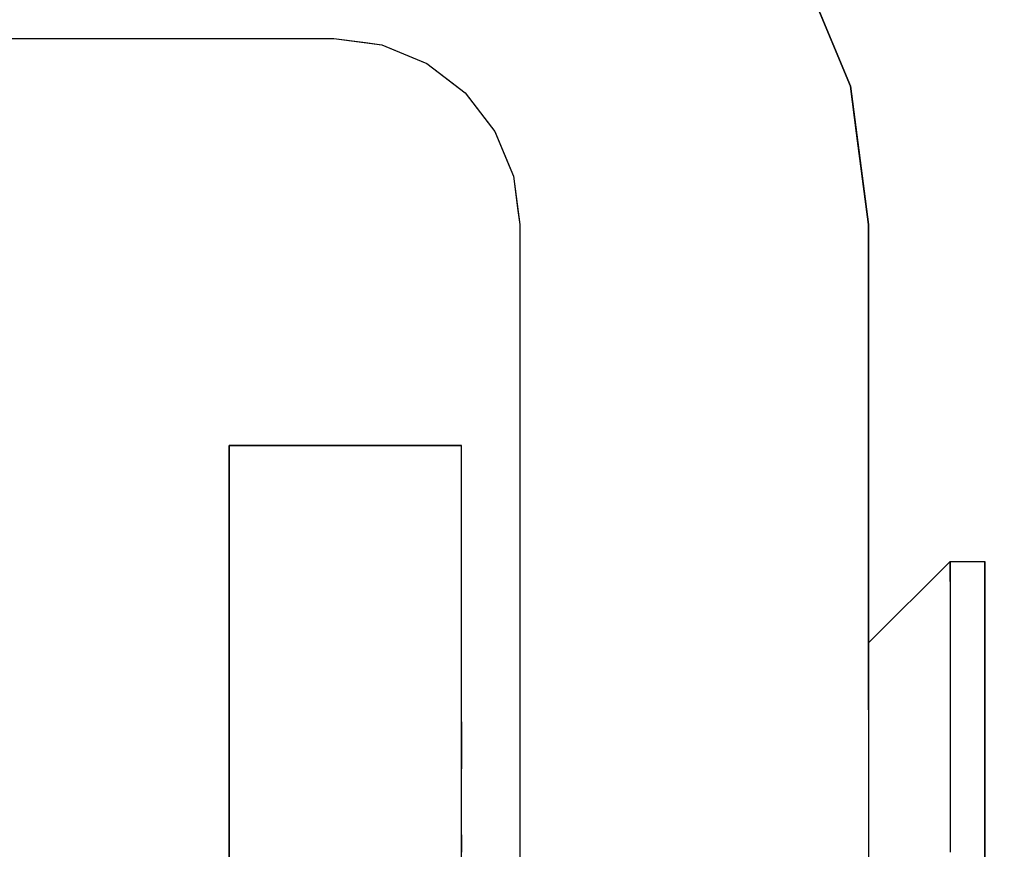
# Model space of a CAD drawing. Extents: x -805 to 3526, y -961 to 1039.
# Tile 341 of 475: x 1259.93272 to 1259.94118, y 36.58485 to 36.59199. Entities that reach past the tile are written whole.
import ezdxf
from ezdxf import colors
from ezdxf.entities.mleader import LeaderData, LeaderLine
from ezdxf.math import Vec2, Vec3

# ---------------------------------------------------------------- set-up
doc = ezdxf.new("R2010")
doc.units = 0
doc.linetypes.add('AUSGEZOGEN', pattern=[2, 1, 1])
doc.layers.get('0').update_dxf_attribs({"color": 251})
doc.layers.add('TTK-B-Bestand', color=252, linetype='Continuous', lineweight=35)
doc.layers.add('TTK-P-Treppe unten', color=12, linetype='Continuous', lineweight=25)
for name, color, linetype in [('TTK-P-Aufzug', 251, 'Continuous'), ('TTK-P-Bahnsteig', 12, 'Continuous'), ('TTK-P-TEXT', 12, 'AUSGEZOGEN'), ('TTK-P-Verm', 251, 'Continuous')]:
    doc.layers.add(name, color=color, linetype=linetype)
doc.styles.add('AKG DIN 6776', font='AKG_DIN67.TTF')
doc.dimstyles.new('TTK', dxfattribs={"dimtxt": 2.5, "dimasz": 2.5, "dimexe": 3.5, "dimexo": 0.1, "dimgap": 1, "dimtad": 1, "dimzin": 0, "dimtxsty": 'AKG DIN 6776', "dimblk": 'OBLIQUE', "dimcen": -0.09, "dimdle": 3, "dimclrd": 256, "dimclre": 256, "dimclrt": 256, "dimadec": 3, "dimazin": 0, "dimtfac": 1, "dimtofl": 0, "dimtmove": 0, "dimatfit": 3, "dimldrblk": 'OBLIQUE', "dimfxl": 7, "dimfxlon": 1, "dimtolj": 1, "dimtzin": 0, "dimlwd": -1, "dimlwe": -1, "dimarcsym": 0})
doc.dimstyles.new('TTK$6', dxfattribs={"dimtxt": 2.5, "dimasz": 2.5, "dimexe": 3.5, "dimexo": 0.1, "dimgap": 1, "dimtad": 1, "dimzin": 0, "dimtxsty": 'AKG DIN 6776', "dimblk": 'OBLIQUE', "dimcen": -0.09, "dimdle": 3, "dimse1": 1, "dimse2": 1, "dimclrd": 256, "dimclre": 256, "dimclrt": 256, "dimadec": 3, "dimazin": 0, "dimtfac": 1, "dimtofl": 0, "dimtmove": 0, "dimatfit": 3, "dimldrblk": 'OBLIQUE', "dimfxl": 7, "dimfxlon": 1, "dimtolj": 1, "dimtzin": 0, "dimlwd": -1, "dimlwe": -1, "dimarcsym": 0})

# ---------------------------------------------------------------- blocks, each defined once
blk = doc.blocks.new('_None')
blk = doc.blocks.new('*D549')
at = {"layer": 'DEFPOINTS', "color": 0}
for p in [(1594.6530132, 36.7397298), (1594.306234, 36.5752356), (8.2233044, 0)]:
    blk.add_point(p, dxfattribs=at)
at = {"layer": 'TTK-B-Bestand', "insert": (1594.1092632, 36.9834798), "char_height": 0.25, "attachment_point": 5, "style": 'AKG DIN 6776'}
blk.add_mtext('\\A1;36,588', dxfattribs=at)
blk = doc.blocks.new('_OBLIQUE')
at = {"color": 0, "linetype": 'ByBlock'}
blk.add_line((-0.5, -0.5), (0.5, 0.5), dxfattribs=at)
blk = doc.blocks.new('*D548')
at = {"layer": 'DEFPOINTS', "color": 0}
for p in [(1585.5365975, 36.7706124), (1585.0458766, 36.6139911), (-0.8681113, 0.0308826)]:
    blk.add_point(p, dxfattribs=at)
at = {"layer": 'TTK-B-Bestand', "insert": (1585.0178475, 37.0143624), "char_height": 0.25, "attachment_point": 5, "style": 'AKG DIN 6776'}
blk.add_mtext('\\A1;36,621', dxfattribs=at)
blk = doc.blocks.new('*D645')
at = {"layer": 'DEFPOINTS', "color": 0}
for p in [(1259.7980848, 39.3455539), (1259.4980848, 36.0331041), (1259.7980848, 36.0331041)]:
    blk.add_point(p, dxfattribs=at)
at = {"layer": 'TTK-P-Verm'}
for p, q in [((1259.4980848, 38.6455539), (1259.4980848, 39.6955539)), ((1259.7980848, 38.6455539), (1259.7980848, 39.6955539)), ((1259.1980848, 39.3455539), (1260.0980848, 39.3455539))]:
    blk.add_line(p, q, dxfattribs=at)
at = {"layer": 'TTK-P-Verm', "xscale": 0.25, "yscale": 0.25, "zscale": 0.25, "rotation": 180}
blk.add_blockref('_OBLIQUE', (1259.4980848, 39.3455539), dxfattribs=at)
at = {"layer": 'TTK-P-Verm', "xscale": 0.25, "yscale": 0.25, "zscale": 0.25}
blk.add_blockref('_OBLIQUE', (1259.7980848, 39.3455539), dxfattribs=at)
at = {"layer": 'TTK-P-Verm', "insert": (1259.6480848, 39.5868799), "char_height": 0.25, "attachment_point": 5, "style": 'AKG DIN 6776', "bg_fill": 3, "box_fill_scale": 1.1, "bg_fill_color": 256, "bg_fill_true_color": 13158600, "bg_fill_transparency": 0}
blk.add_mtext('\\A1;30', dxfattribs=at)
blk = doc.blocks.new('*D644')
at = {"layer": 'DEFPOINTS', "color": 0}
for p in [(1262.4980848, 39.3455539), (1259.7980848, 39.2842772), (1262.4980848, 35.7266206)]:
    blk.add_point(p, dxfattribs=at)
at = {"layer": 'TTK-P-Treppe unten'}
for p, q in [((1259.7980848, 39.2942772), (1259.7980848, 39.6955539)), ((1262.4980848, 38.6455539), (1262.4980848, 39.6955539)), ((1259.4980848, 39.3455539), (1262.7980848, 39.3455539))]:
    blk.add_line(p, q, dxfattribs=at)
at = {"layer": 'TTK-P-Treppe unten', "xscale": 0.25, "yscale": 0.25, "zscale": 0.25, "rotation": 180}
blk.add_blockref('_OBLIQUE', (1259.7980848, 39.3455539), dxfattribs=at)
at = {"layer": 'TTK-P-Treppe unten', "xscale": 0.25, "yscale": 0.25, "zscale": 0.25}
blk.add_blockref('_OBLIQUE', (1262.4980848, 39.3455539), dxfattribs=at)
at = {"layer": 'TTK-P-Treppe unten', "insert": (1261.1480848, 39.5894341), "char_height": 0.25, "attachment_point": 5, "style": 'AKG DIN 6776', "bg_fill": 3, "box_fill_scale": 1.1, "bg_fill_color": 256, "bg_fill_true_color": 13158600, "bg_fill_transparency": 0}
blk.add_mtext('\\A1;2,70', dxfattribs=at)
blk = doc.blocks.new('*D536')
at = {"layer": 'DEFPOINTS', "color": 0}
for p in [(1593.4263869, 36.6522344), (1593.9095111, 36.6522344), (733.0659244, 0.1071266)]:
    blk.add_point(p, dxfattribs=at)
at = {"layer": 'TTK-P-TEXT', "insert": (1594.4537819, 36.8959844), "char_height": 0.25, "attachment_point": 5, "style": 'AKG DIN 6776'}
blk.add_mtext('\\A1;36,589', dxfattribs=at)
blk = doc.blocks.new('STS26_1000_2100 - STS26_1000_2100-V1-41')
for p, q in [((1152.7794, 4956.5906), (1153.2389, 4957.7)), ((1153.2389, 4957.7), (1152.7794, 4956.5906)), ((1152.7794, 4956.5906), (1153.0828, 4957.3231)), ((1157.2226, 4957), (1156.8085, 4956.9455)), ((1157.2226, 4957), (1156.8085, 4956.9455)), ((1157.2226, 4957), (1156.9492, 4956.964)), ((1172.1226, 4957), (1157.2226, 4957)), ((1168.2253, 4957), (1157.2226, 4957)), ((1172.1226, 4957), (1157.2226, 4957)), ((1156.8085, 4956.9455), (1156.4226, 4956.7856)), ((1156.8085, 4956.9455), (1156.4226, 4956.7856)), ((1156.8085, 4956.9455), (1156.5537, 4956.8399)), ((1156.9492, 4956.964), (1156.8085, 4956.9455)), ((1156.5537, 4956.8399), (1156.4226, 4956.7856)), ((1156.4226, 4956.7856), (1156.0912, 4956.5314)), ((1156.4226, 4956.7856), (1156.0912, 4956.5314)), ((1156.4226, 4956.7856), (1156.2038, 4956.6178)), ((1152.6226, 4955.4), (1152.7794, 4956.5906)), ((1152.7794, 4956.5906), (1152.6226, 4955.4)), ((1152.7261, 4956.1861), (1152.7794, 4956.5906)), ((1156.2038, 4956.6178), (1156.0912, 4956.5314)), ((1156.0912, 4956.5314), (1155.837, 4956.2)), ((1156.0912, 4956.5314), (1155.837, 4956.2)), ((1156.0912, 4956.5314), (1155.9234, 4956.3126)), ((1155.9234, 4956.3126), (1155.837, 4956.2)), ((1152.6226, 4955.4), (1152.7261, 4956.1861)), ((1155.837, 4956.2), (1155.6771, 4955.8141)), ((1155.837, 4956.2), (1155.6771, 4955.8141)), ((1155.837, 4956.2), (1155.7314, 4955.9452)), ((1155.7314, 4955.9452), (1155.6771, 4955.8141)), ((1155.6771, 4955.8141), (1155.6226, 4955.4)), ((1155.6771, 4955.8141), (1155.6226, 4955.4)), ((1155.6771, 4955.8141), (1155.6411, 4955.5407)), ((1155.6411, 4955.5407), (1155.6226, 4955.4)), ((1152.6226, 4951.2239), (1152.6226, 4955.4)), ((1152.6226, 4952.9538), (1152.6226, 4955.4)), ((1152.6226, 4955.4), (1152.6226, 4951.2239)), ((1155.6226, 4955.4), (1155.6226, 4951.7307)), ((1155.6226, 4955.4), (1155.6226, 4932)), ((1155.6226, 4955.4), (1155.6226, 4932)), ((1156.1226, 4935.6), (1156.1226, 4953.5)), ((1156.1226, 4951.1218), (1156.1226, 4953.5)), ((1158.1226, 4953.5), (1156.1226, 4953.5)), ((1157.4431, 4953.5), (1156.1226, 4953.5)), ((1156.1226, 4935.6), (1156.1226, 4953.5)), ((1156.1226, 4953.5), (1158.1226, 4953.5)), ((1157.4431, 4953.5), (1158.1226, 4953.5)), ((1158.1226, 4953.5), (1158.1226, 4949.6651)), ((1158.1226, 4953.5), (1158.1226, 4951.1218)), ((1158.1226, 4949.6651), (1158.1226, 4953.5)), ((1152.6226, 4952.5392), (1152.6226, 4952.9538)), ((1152.6226, 4951.9554), (1152.6226, 4952.5392)), ((1151.6226, 4952.3857), (1151.6226, 4952.5)), ((1151.6226, 4952.5), (1151.6226, 4952.3857)), ((1151.6226, 4952.3857), (1151.6226, 4952.5)), ((1151.6226, 4952.5), (1151.6226, 4952.3857)), ((1151.6226, 4952.3857), (1151.6226, 4952.5)), ((1151.6226, 4952.5), (1151.6226, 4952.3857)), ((1151.6226, 4952.3857), (1151.6226, 4952.5)), ((1151.6226, 4952.5), (1151.6226, 4952.3857)), ((1151.6226, 4952.3857), (1151.6226, 4952.5)), ((1151.6226, 4952.5), (1151.6226, 4952.3857)), ((1151.6226, 4952.3857), (1151.6226, 4952.5)), ((1151.6226, 4952.5), (1151.6226, 4952.3857)), ((1151.6226, 4952.3857), (1151.6226, 4952.5)), ((1151.6226, 4952.5), (1151.6226, 4952.3857)), ((1151.6226, 4952.3857), (1151.6226, 4952.5)), ((1151.6226, 4952.5), (1151.6226, 4952.3857)), ((1151.6226, 4952.3857), (1151.6226, 4952.5)), ((1151.6226, 4952.5), (1151.6226, 4952.3857)), ((1151.6226, 4952.3857), (1151.6226, 4952.5)), ((1151.6226, 4952.5), (1151.6226, 4952.3857)), ((1151.6226, 4952.3857), (1151.6226, 4952.5)), ((1151.6226, 4952.5), (1151.6226, 4952.3857)), ((1151.6226, 4952.3857), (1151.6226, 4952.5)), ((1151.6226, 4952.5), (1151.6226, 4952.3857)), ((1151.6226, 4952.3857), (1151.6226, 4952.5)), ((1151.6226, 4952.5), (1151.6226, 4952.3857)), ((1151.6226, 4952.3857), (1151.6226, 4952.5)), ((1151.6226, 4952.5), (1151.6226, 4952.3857)), ((1151.6226, 4952.3857), (1151.6226, 4952.5)), ((1151.6226, 4952.5), (1151.6226, 4952.3857)), ((1151.6226, 4952.3857), (1151.6226, 4952.5)), ((1151.6226, 4952.5), (1151.6226, 4952.3857)), ((1151.9226, 4952.5), (1151.6226, 4952.5)), ((1151.9226, 4952.5), (1151.6226, 4952.5)), ((1151.9226, 4952.5), (1151.6226, 4952.5)), ((1151.9226, 4952.5), (1151.6226, 4952.5)), ((1151.9226, 4952.5), (1151.6226, 4952.5)), ((1151.9226, 4952.5), (1151.6226, 4952.5)), ((1151.9226, 4952.5), (1151.6226, 4952.5)), ((1151.9226, 4952.5), (1151.6226, 4952.5)), ((1151.9226, 4952.3296), (1151.9226, 4952.5)), ((1151.9226, 4952.5), (1151.9226, 4952.3296)), ((1151.9226, 4952.3296), (1151.9226, 4952.5)), ((1151.9226, 4952.5), (1151.9226, 4952.3296)), ((1151.9226, 4952.3296), (1151.9226, 4952.5)), ((1151.9226, 4952.5), (1151.9226, 4952.3296)), ((1151.9226, 4952.3296), (1151.9226, 4952.5)), ((1151.9226, 4952.5), (1151.9226, 4952.3296)), ((1151.9226, 4952.3296), (1151.9226, 4952.5)), ((1151.9226, 4952.5), (1151.9226, 4952.3296)), ((1151.9226, 4952.3296), (1151.9226, 4952.5)), ((1151.9226, 4952.5), (1151.9226, 4952.3296)), ((1151.9226, 4952.3296), (1151.9226, 4952.5)), ((1151.9226, 4952.5), (1151.9226, 4952.3296)), ((1151.9226, 4952.3296), (1151.9226, 4952.5)), ((1151.9226, 4952.5), (1151.9226, 4952.3296)), ((1151.9226, 4952.3296), (1151.9226, 4952.5)), ((1151.9226, 4952.5), (1151.9226, 4952.3296)), ((1151.9226, 4952.3296), (1151.9226, 4952.5)), ((1151.9226, 4952.5), (1151.9226, 4952.3296)), ((1151.9226, 4952.3296), (1151.9226, 4952.5)), ((1151.9226, 4952.5), (1151.9226, 4952.3296)), ((1151.9226, 4952.3296), (1151.9226, 4952.5)), ((1151.9226, 4952.5), (1151.9226, 4952.3296)), ((1151.9226, 4952.3296), (1151.9226, 4952.5)), ((1151.9226, 4952.5), (1151.9226, 4952.3296)), ((1151.9226, 4952.3296), (1151.9226, 4952.5)), ((1151.9226, 4952.5), (1151.9226, 4952.3296)), ((1151.9226, 4952.3296), (1151.9226, 4952.5)), ((1151.9226, 4952.5), (1151.9226, 4952.3296)), ((1151.9226, 4952.3296), (1151.9226, 4952.5)), ((1151.9226, 4952.5), (1151.9226, 4952.3296)), ((1151.9226, 4952.5), (1152.6226, 4951.8)), ((1151.9226, 4952.5), (1152.6226, 4951.8)), ((1151.9226, 4952.5), (1152.6226, 4951.8)), ((1151.9226, 4952.5), (1152.6226, 4951.8)), ((1151.9226, 4952.5), (1152.6226, 4951.8)), ((1151.9226, 4952.5), (1152.6226, 4951.8)), ((1151.9226, 4952.5), (1152.6226, 4951.8)), ((1151.9226, 4952.5), (1152.6226, 4951.8)), ((1151.6226, 4952.0479), (1151.6226, 4952.3857)), ((1151.6226, 4952.3857), (1151.6226, 4952.0479)), ((1151.6226, 4952.0479), (1151.6226, 4952.3857)), ((1151.6226, 4952.3857), (1151.6226, 4952.0479)), ((1151.6226, 4952.0479), (1151.6226, 4952.3857)), ((1151.6226, 4952.3857), (1151.6226, 4952.0479)), ((1151.6226, 4952.0479), (1151.6226, 4952.3857)), ((1151.6226, 4952.3857), (1151.6226, 4952.0479)), ((1151.6226, 4952.0479), (1151.6226, 4952.3857)), ((1151.6226, 4952.3857), (1151.6226, 4952.0479)), ((1151.6226, 4952.0479), (1151.6226, 4952.3857)), ((1151.6226, 4952.3857), (1151.6226, 4952.0479)), ((1151.6226, 4952.0479), (1151.6226, 4952.3857)), ((1151.6226, 4952.3857), (1151.6226, 4952.0479)), ((1151.6226, 4952.0479), (1151.6226, 4952.3857)), ((1151.6226, 4952.3857), (1151.6226, 4952.0479)), ((1151.6226, 4952.0479), (1151.6226, 4952.3857)), ((1151.6226, 4952.3857), (1151.6226, 4952.0479)), ((1151.6226, 4952.0479), (1151.6226, 4952.3857)), ((1151.6226, 4952.3857), (1151.6226, 4952.0479)), ((1151.6226, 4952.0479), (1151.6226, 4952.3857)), ((1151.6226, 4952.3857), (1151.6226, 4952.0479)), ((1151.6226, 4952.0479), (1151.6226, 4952.3857)), ((1151.6226, 4952.3857), (1151.6226, 4952.0479)), ((1151.6226, 4952.0479), (1151.6226, 4952.3857)), ((1151.6226, 4952.3857), (1151.6226, 4952.0479)), ((1151.6226, 4952.0479), (1151.6226, 4952.3857)), ((1151.6226, 4952.3857), (1151.6226, 4952.0479)), ((1151.6226, 4952.0479), (1151.6226, 4952.3857)), ((1151.6226, 4952.3857), (1151.6226, 4952.0479)), ((1151.6226, 4952.0479), (1151.6226, 4952.3857)), ((1151.6226, 4952.3857), (1151.6226, 4952.0479)), ((1151.9226, 4952.3296), (1151.9226, 4951.8301)), ((1151.9226, 4952.3296), (1151.9226, 4951.8301)), ((1151.6226, 4951.5021), (1151.6226, 4952.0479)), ((1151.6226, 4952.0479), (1151.6226, 4951.5021)), ((1151.6226, 4951.5021), (1151.6226, 4952.0479)), ((1151.6226, 4952.0479), (1151.6226, 4951.5021)), ((1151.6226, 4951.5021), (1151.6226, 4952.0479)), ((1151.6226, 4952.0479), (1151.6226, 4951.5021)), ((1151.6226, 4951.5021), (1151.6226, 4952.0479)), ((1151.6226, 4952.0479), (1151.6226, 4951.5021)), ((1151.6226, 4951.5021), (1151.6226, 4952.0479)), ((1151.6226, 4952.0479), (1151.6226, 4951.5021)), ((1151.6226, 4951.5021), (1151.6226, 4952.0479)), ((1151.6226, 4952.0479), (1151.6226, 4951.5021)), ((1151.6226, 4951.5021), (1151.6226, 4952.0479)), ((1151.6226, 4952.0479), (1151.6226, 4951.5021)), ((1151.6226, 4951.5021), (1151.6226, 4952.0479)), ((1151.6226, 4952.0479), (1151.6226, 4951.5021)), ((1151.6226, 4951.5021), (1151.6226, 4952.0479)), ((1151.6226, 4952.0479), (1151.6226, 4951.5021)), ((1151.6226, 4951.5021), (1151.6226, 4952.0479)), ((1151.6226, 4952.0479), (1151.6226, 4951.5021)), ((1151.6226, 4951.5021), (1151.6226, 4952.0479)), ((1151.6226, 4952.0479), (1151.6226, 4951.5021)), ((1151.6226, 4951.5021), (1151.6226, 4952.0479)), ((1151.6226, 4952.0479), (1151.6226, 4951.5021)), ((1151.6226, 4951.5021), (1151.6226, 4952.0479)), ((1151.6226, 4952.0479), (1151.6226, 4951.5021)), ((1151.6226, 4951.5021), (1151.6226, 4952.0479)), ((1151.6226, 4952.0479), (1151.6226, 4951.5021)), ((1151.6226, 4951.5021), (1151.6226, 4952.0479)), ((1151.6226, 4952.0479), (1151.6226, 4951.5021)), ((1151.6226, 4951.5021), (1151.6226, 4952.0479)), ((1151.6226, 4952.0479), (1151.6226, 4951.5021)), ((1152.6226, 4951.9554), (1152.6226, 4951.8)), ((1151.9226, 4951.8301), (1151.9226, 4951.0355)), ((1151.9226, 4951.8301), (1151.9226, 4951.0355)), ((1152.6226, 4951.6836), (1152.6226, 4951.8)), ((1152.6226, 4951.6836), (1152.6226, 4951.6535)), ((1155.6226, 4951.7307), (1155.6226, 4951.1088)), ((1152.6226, 4951.2239), (1152.6226, 4951.6535)), ((1152.6226, 4951.2239), (1152.6226, 4951.6535)), ((1152.6226, 4951.6535), (1152.6226, 4951.2239)), ((1152.6226, 4951.6535), (1152.6226, 4951.2239)), ((1152.6226, 4951.2239), (1152.6226, 4951.6535)), ((1152.6226, 4951.2239), (1152.6226, 4951.6535)), ((1152.6226, 4951.2239), (1152.6226, 4951.6535)), ((1152.6226, 4951.2239), (1152.6226, 4951.6535)), ((1152.6226, 4951.6535), (1152.6226, 4951.2239)), ((1152.6226, 4951.6535), (1152.6226, 4951.2239)), ((1152.6226, 4951.6535), (1152.6226, 4951.2239)), ((1152.6226, 4951.6535), (1152.6226, 4951.2239)), ((1152.6226, 4951.6535), (1152.6226, 4951.2239)), ((1152.6226, 4951.6535), (1152.6226, 4951.2239)), ((1152.6226, 4951.6535), (1152.6226, 4951.2239)), ((1152.6226, 4951.6535), (1152.6226, 4951.3105)), ((1152.6226, 4951.6535), (1152.6226, 4951.2239)), ((1152.6226, 4951.2239), (1152.6226, 4951.6535)), ((1152.6226, 4951.6535), (1152.6226, 4951.2239)), ((1152.6226, 4951.2239), (1152.6226, 4951.6535)), ((1152.6226, 4951.6535), (1152.6226, 4951.2239)), ((1152.6226, 4951.2239), (1152.6226, 4951.6535)), ((1152.6226, 4951.6535), (1152.6226, 4951.2239)), ((1152.6226, 4951.2239), (1152.6226, 4951.6535)), ((1152.6226, 4951.6535), (1152.6226, 4951.2239)), ((1152.6226, 4951.2239), (1152.6226, 4951.6535)), ((1152.6226, 4951.6535), (1152.6226, 4951.2239)), ((1152.6226, 4951.2239), (1152.6226, 4951.6535)), ((1152.6226, 4951.6535), (1152.6226, 4951.2239)), ((1152.6226, 4951.2239), (1152.6226, 4951.6535)), ((1152.6226, 4951.6535), (1152.6226, 4951.2239)), ((1152.6226, 4951.2239), (1152.6226, 4951.6535)), ((1152.6226, 4951.6535), (1152.6226, 4951.2239)), ((1151.6226, 4950.7733), (1151.6226, 4951.5021)), ((1151.6226, 4951.5021), (1151.6226, 4950.7733)), ((1151.6226, 4950.7733), (1151.6226, 4951.5021)), ((1151.6226, 4951.5021), (1151.6226, 4950.7733)), ((1151.6226, 4950.7733), (1151.6226, 4951.5021)), ((1151.6226, 4951.5021), (1151.6226, 4950.7733)), ((1151.6226, 4950.7733), (1151.6226, 4951.5021)), ((1151.6226, 4951.5021), (1151.6226, 4950.7733)), ((1151.6226, 4950.7733), (1151.6226, 4951.5021)), ((1151.6226, 4951.5021), (1151.6226, 4950.7733)), ((1151.6226, 4950.7733), (1151.6226, 4951.5021)), ((1151.6226, 4951.5021), (1151.6226, 4950.7733)), ((1151.6226, 4950.7733), (1151.6226, 4951.5021)), ((1151.6226, 4951.5021), (1151.6226, 4950.7733)), ((1151.6226, 4950.7733), (1151.6226, 4951.5021)), ((1151.6226, 4951.5021), (1151.6226, 4950.7733)), ((1151.6226, 4950.7733), (1151.6226, 4951.5021)), ((1151.6226, 4951.5021), (1151.6226, 4950.7733)), ((1151.6226, 4950.7733), (1151.6226, 4951.5021)), ((1151.6226, 4951.5021), (1151.6226, 4950.7733)), ((1151.6226, 4950.7733), (1151.6226, 4951.5021)), ((1151.6226, 4951.5021), (1151.6226, 4950.7733)), ((1151.6226, 4950.7733), (1151.6226, 4951.5021)), ((1151.6226, 4951.5021), (1151.6226, 4950.7733)), ((1151.6226, 4950.7733), (1151.6226, 4951.5021)), ((1151.6226, 4951.5021), (1151.6226, 4950.7733)), ((1151.6226, 4950.7733), (1151.6226, 4951.5021)), ((1151.6226, 4951.5021), (1151.6226, 4950.7733)), ((1151.6226, 4950.7733), (1151.6226, 4951.5021)), ((1151.6226, 4951.5021), (1151.6226, 4950.7733)), ((1151.6226, 4950.7733), (1151.6226, 4951.5021)), ((1151.6226, 4951.5021), (1151.6226, 4950.7733)), ((1152.6226, 4951.3105), (1152.6226, 4951.2239)), ((1152.6226, 4951.2239), (1152.6226, 4950.5406)), ((1152.6226, 4951.2239), (1152.6226, 4950.6759)), ((1152.6226, 4951.2239), (1152.6226, 4950.5406)), ((1155.6226, 4951.1088), (1155.6226, 4950.233)), ((1156.1226, 4951.1218), (1156.1226, 4950.7187)), ((1158.1226, 4951.1218), (1158.1226, 4950.7187)), ((1151.9226, 4951.0355), (1151.9226, 4950)), ((1151.9226, 4951.0355), (1151.9226, 4950)), ((1151.6226, 4950.0505), (1151.6226, 4950.7733)), ((1151.6226, 4950.7733), (1151.6226, 4950.0505)), ((1151.6226, 4950.0505), (1151.6226, 4950.7733)), ((1151.6226, 4950.7733), (1151.6226, 4950.0505)), ((1151.6226, 4950.0505), (1151.6226, 4950.7733)), ((1151.6226, 4950.7733), (1151.6226, 4950.0505)), ((1151.6226, 4950.0505), (1151.6226, 4950.7733)), ((1151.6226, 4950.7733), (1151.6226, 4950.0505)), ((1151.6226, 4950.0505), (1151.6226, 4950.7733)), ((1151.6226, 4950.7733), (1151.6226, 4950.0505)), ((1151.6226, 4950.0505), (1151.6226, 4950.7733)), ((1151.6226, 4950.7733), (1151.6226, 4950.0505)), ((1151.6226, 4950.0505), (1151.6226, 4950.7733)), ((1151.6226, 4950.7733), (1151.6226, 4950.0505)), ((1151.6226, 4950.0505), (1151.6226, 4950.7733)), ((1151.6226, 4950.7733), (1151.6226, 4950.0505)), ((1151.6226, 4950.0505), (1151.6226, 4950.7733)), ((1151.6226, 4950.7733), (1151.6226, 4950.0505)), ((1151.6226, 4950.0505), (1151.6226, 4950.7733)), ((1151.6226, 4950.7733), (1151.6226, 4950.0505)), ((1151.6226, 4950.0505), (1151.6226, 4950.7733)), ((1151.6226, 4950.7733), (1151.6226, 4950.0505)), ((1151.6226, 4950.0505), (1151.6226, 4950.7733)), ((1151.6226, 4950.7733), (1151.6226, 4950.0505)), ((1151.6226, 4950.0505), (1151.6226, 4950.7733)), ((1151.6226, 4950.7733), (1151.6226, 4950.0505)), ((1151.6226, 4950.0505), (1151.6226, 4950.7733)), ((1151.6226, 4950.7733), (1151.6226, 4950.0505)), ((1151.6226, 4950.0505), (1151.6226, 4950.7733)), ((1151.6226, 4950.7733), (1151.6226, 4950.0505)), ((1151.6226, 4950.0505), (1151.6226, 4950.7733)), ((1151.6226, 4950.7733), (1151.6226, 4950.0505)), ((1152.6226, 4950.6759), (1152.6226, 4950.5406)), ((1156.1226, 4950.151), (1156.1226, 4950.7187)), ((1158.1226, 4950.7187), (1158.1226, 4950.151)), ((1152.6226, 4950.5406), (1152.6226, 4949.65)), ((1152.6226, 4950.5406), (1152.6226, 4949.8241)), ((1152.6226, 4950.5406), (1152.6226, 4949.65)), ((1155.6226, 4950.233), (1155.6226, 4950)), ((1156.1226, 4950.151), (1156.1226, 4950)), ((1158.1226, 4950.151), (1158.1226, 4950)), ((1151.6226, 4949.2467), (1151.6226, 4950.0505)), ((1151.6226, 4950.0505), (1151.6226, 4949.2467)), ((1151.6226, 4949.2467), (1151.6226, 4950.0505)), ((1151.6226, 4950.0505), (1151.6226, 4949.2467)), ((1151.6226, 4949.2467), (1151.6226, 4950.0505)), ((1151.6226, 4950.0505), (1151.6226, 4949.2467)), ((1151.6226, 4949.2467), (1151.6226, 4950.0505)), ((1151.6226, 4950.0505), (1151.6226, 4949.2467)), ((1151.6226, 4949.2467), (1151.6226, 4950.0505)), ((1151.6226, 4950.0505), (1151.6226, 4949.2467)), ((1151.6226, 4949.2467), (1151.6226, 4950.0505)), ((1151.6226, 4950.0505), (1151.6226, 4949.2467)), ((1151.6226, 4949.2467), (1151.6226, 4950.0505)), ((1151.6226, 4950.0505), (1151.6226, 4949.2467)), ((1151.6226, 4949.2467), (1151.6226, 4950.0505)), ((1151.6226, 4950.0505), (1151.6226, 4949.2467)), ((1151.6226, 4949.2467), (1151.6226, 4950.0505)), ((1151.6226, 4950.0505), (1151.6226, 4949.2467)), ((1151.6226, 4949.2467), (1151.6226, 4950.0505)), ((1151.6226, 4950.0505), (1151.6226, 4949.2467)), ((1151.6226, 4949.2467), (1151.6226, 4950.0505)), ((1151.6226, 4950.0505), (1151.6226, 4949.2467)), ((1151.6226, 4949.2467), (1151.6226, 4950.0505)), ((1151.6226, 4950.0505), (1151.6226, 4949.2467)), ((1151.6226, 4949.2467), (1151.6226, 4950.0505)), ((1151.6226, 4950.0505), (1151.6226, 4949.2467)), ((1151.6226, 4949.2467), (1151.6226, 4950.0505)), ((1151.6226, 4950.0505), (1151.6226, 4949.2467)), ((1151.6226, 4949.2467), (1151.6226, 4950.0505)), ((1151.6226, 4950.0505), (1151.6226, 4949.2467)), ((1151.6226, 4949.2467), (1151.6226, 4950.0505)), ((1151.6226, 4950.0505), (1151.6226, 4949.2467))]:
    blk.add_line(p, q)

msp = doc.modelspace()

# ---------------------------------------------------------------- block references
at = {"layer": 'TTK-P-Aufzug', "color": 251, "xscale": -0.001, "yscale": 0.001, "zscale": 0.001}
msp.add_blockref('STS26_1000_2100 - STS26_1000_2100-V1-41', (1261.0926388, 31.6348294), dxfattribs=at)

# ---------------------------------------------------------------- dimensions: what is measured, and where the dimension line sits
at = {"layer": 'TTK-B-Bestand', "color": 251}
for feature_location, offset, origin, text, picture, middle in [((1585.0458766, 36.6139911), (0.4460801, 0.1575566), (-0.8681113, 0.0308826), '36,621', '*D548', (1585.0178475, 37.0143624)), ((1594.306234, 36.5752356), (0.2946563, 0.1655779), (8.2233044, 0), '36,588', '*D549', (1594.1092632, 36.9834798))]:
    dim = msp.add_ordinate_dim(feature_location=feature_location, offset=offset, dtype=0, origin=origin, text=text, dimstyle='TTK$6', override={"dimscale": 0, "dimdec": 3, "dimtmove": 1, "dimfxlon": 0}, dxfattribs=at)
    dim.commit()
    dim.dimension.update_dxf_attribs({"geometry": picture, "text_midpoint": middle})

# ---------------------------------------------------------------- leaders
at = {"layer": 'TTK-P-TEXT', "color": 251}
ml = msp.add_multileader_mtext('Standard', dxfattribs=at)
ml.set_content('\\A1;Bodenaustausch\\PFSS-Material nach ZTV SoB-StB20\\Pder Körnung 0/32 bis 0/45', color=256, style='AKG DIN 6776')
ml.set_leader_properties(color=162)
ml.set_arrow_properties(name='NONE')
ml.build(insert=Vec2(0, 0))
ml.multileader.update_dxf_attribs({"dogleg_length": 3, "arrow_head_size": 0.3, "scale": 0.1})
ctx = ml.context
ctx.base_point, ctx.scale, ctx.char_height, ctx.arrow_head_size, ctx.landing_gap_size, ctx.plane_origin = Vec3(1257.3109518, 38.9464859), 0.1, 0.25, 0.3, 0.1, Vec3(1256.0165984, 38.3854632)
notes = []
notes.append((ctx, [(0, (1, 1, 0), (1257.0109518, 38.9821154), (1, 0), 0.3, [(0, [(1256.0165984, 38.3854632)], 0, [])])]))
ctx.mtext.insert, ctx.mtext.flow_direction = Vec3(1257.4109518, 39.1071154), 5
for ctx, leaders in notes:
    for number, flags, end, landing, length, lines in leaders:
        leader = LeaderData()
        leader.index, (leader.has_last_leader_line, leader.has_dogleg_vector, leader.attachment_direction) = number, flags
        leader.last_leader_point, leader.dogleg_vector, leader.dogleg_length = Vec3(end), Vec3(landing), length
        for number, points, colour, breaks in lines:
            line = LeaderLine()
            line.index, line.vertices, line.color, line.breaks = number, Vec3.list(points), colors.encode_raw_color(colour), breaks
            leader.lines.append(line)
        ctx.leaders.append(leader)

# ---------------------------------------------------------------- next in the draw order: dimensions: what is measured, and where the dimension line sits
at = {"layer": 'TTK-P-Verm', "color": 251}
dim = msp.add_linear_dim(base=(1259.7980848, 39.3455539), p1=(1259.4980848, 36.0331041), p2=(1259.7980848, 36.0331041), dimstyle='TTK', override={"dimscale": 0, "dimdec": 0, "dimlfac": 100, "dimtmove": 2, "dimtfill": 1}, dxfattribs=at)
dim.commit()
dim.dimension.update_dxf_attribs({"geometry": '*D645', "text_midpoint": (1259.6480848, 39.5868799), "dimtype": 160})

# ---------------------------------------------------------------- next in the draw order: dimensions: what is measured, and where the dimension line sits
at = {"layer": 'TTK-P-Treppe unten', "color": 251}
dim = msp.add_linear_dim(base=(1262.4980848, 39.3455539), p1=(1259.7980848, 39.2842772), p2=(1262.4980848, 35.7266206), dimstyle='TTK', override={"dimscale": 0, "dimtmove": 0, "dimtfill": 1}, dxfattribs=at)
dim.commit()
dim.dimension.update_dxf_attribs({"geometry": '*D644', "text_midpoint": (1261.1480848, 39.3455539), "dimtype": 160})

# ---------------------------------------------------------------- next in the draw order: linework, layer by layer
at = {"layer": 'TTK-P-Bahnsteig', "color": 251}
msp.add_circle((473.7851146, 39.1322464), 1000, dxfattribs=at)

# ---------------------------------------------------------------- next in the draw order: dimensions: what is measured, and where the dimension line sits
at = {"layer": 'TTK-P-TEXT', "color": 251}
dim = msp.add_ordinate_dim(feature_location=(1593.4263869, 36.6522344), offset=(0.4831242, 0), dtype=0, origin=(733.0659244, 0.1071266), text='36,589', dimstyle='TTK$6', override={"dimscale": 0, "dimfxlon": 0}, dxfattribs=at)
dim.commit()
dim.dimension.update_dxf_attribs({"geometry": '*D536', "text_midpoint": (1594.4537819, 36.8959844)})

doc.saveas('drawing.dxf')
